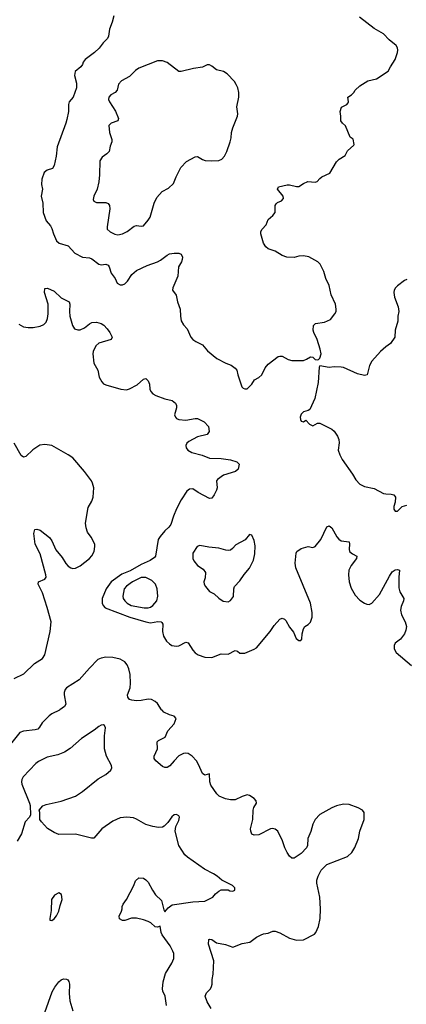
# Model space of a CAD drawing. Header units: inches. Extents: x 2057696 to 2160536, y 827480 to 1016834.
# Tile 279 of 422: x 2070877 to 2074165, y 957499 to 965870. Entities that reach past the tile are written whole.
import ezdxf

# ---------------------------------------------------------------- set-up
doc = ezdxf.new("R2010")
doc.units = ezdxf.units.IN
doc.header["$MEASUREMENT"] = 0
doc.layers.add('C0975', color=7, linetype='Continuous')
doc.layers.add('C0976', color=7, linetype='Continuous')

msp = doc.modelspace()

# ---------------------------------------------------------------- linework, layer by layer
at = {"layer": 'C0975', "color": 5}
for points, elevation in [([(2071214.4, 960000), (2071150, 959968.9), (2071126.9, 959953.1), (2071067.9, 959892.1), (2071045.7, 959854.3), (2071030, 959838), (2071008.1, 959831.9), (2070910, 959822.7), (2070877.1, 959810), (2070799.6, 959710)], 520), ([(2072504.7, 957464.7), (2072470, 957521.2), (2072454, 957570), (2072464.4, 957595.6), (2072499.3, 957630), (2072509.3, 957650), (2072514.5, 957670), (2072512.7, 957710), (2072523.2, 957756.8), (2072526.6, 957870), (2072482.7, 958010), (2072484, 958050), (2072490, 958054), (2072510, 958050.5), (2072550, 958020.7), (2072627.5, 958007.5), (2072690, 957984.7), (2072770, 958017.3), (2072832.5, 958027.5), (2072889.6, 958070.4), (2072930, 958090.8), (2072950, 958098.8), (2072990, 958104), (2073030, 958122), (2073050, 958122), (2073088.1, 958108.1), (2073170, 958063), (2073230, 958044), (2073290, 958047.7), (2073383.3, 958096.7), (2073395.1, 958110), (2073419.1, 958160.9), (2073431.5, 958230), (2073434.7, 958310), (2073429.7, 958409.7), (2073404.2, 958530), (2073404.4, 958555.6), (2073414, 958590), (2073439.4, 958640.6), (2073490, 958688.4), (2073663.5, 958756.5), (2073700.7, 958790), (2073726.9, 958833.1), (2073756.9, 958910), (2073770, 958971), (2073805.1, 959070), (2073805.1, 959130), (2073791.1, 959151.1), (2073754, 959170), (2073679.1, 959199.1), (2073630, 959201.1), (2073570, 959187.3), (2073530.5, 959170), (2073430, 959111.8), (2073390.3, 959070), (2073370.2, 959030), (2073352, 958968), (2073327.6, 958910), (2073324.6, 958850), (2073317, 958830), (2073270, 958780.7), (2073210, 958740.9), (2073190, 958740.9), (2073170, 958759.3), (2073150, 958789.5), (2073130.9, 958830.9), (2073112.1, 958890), (2073070.7, 958970.7), (2073050, 958988.2), (2073030, 958993.3), (2073009.3, 958990.7), (2072910, 958940.5), (2072870, 958936.2), (2072850, 958946.6), (2072841.6, 958970), (2072840.5, 958990), (2072858.9, 959070), (2072862, 959150), (2072867, 959173), (2072889.3, 959210), (2072889, 959230), (2072870, 959249), (2072830, 959274), (2072810, 959279), (2072770, 959266), (2072710, 959237), (2072670, 959237), (2072626, 959246), (2072573.2, 959270), (2072552.7, 959290), (2072502.5, 959362.5), (2072493.2, 959390), (2072490, 959458), (2072450, 959448.7), (2072430, 959462), (2072398.4, 959538.4), (2072380.5, 959570), (2072343.6, 959610), (2072310, 959632.1), (2072290, 959635.1), (2072270, 959631.6), (2072230, 959610.6), (2072189.2, 959570), (2072154.2, 959525.8), (2072130, 959511.9), (2072110, 959513), (2072090, 959522), (2072034.1, 959570), (2072020.8, 959590), (2072019.5, 959610), (2072049.8, 959670), (2072045.6, 959730), (2072058, 959742), (2072114.5, 959770), (2072135.8, 959824.2), (2072190, 959884.9), (2072207.3, 959930), (2072189.3, 959950), (2072150, 959960.8), (2072103.9, 959983.9), (2072087.1, 960000)], 520), ([(2072124.7, 957490), (2072114.7, 957570), (2072095.1, 957610), (2072091.3, 957630), (2072096.4, 957690), (2072117.5, 957762.5), (2072171.6, 957850), (2072187.6, 957890), (2072187.6, 957930), (2072179.6, 957950), (2072155.2, 957995.2), (2072089.6, 958090), (2072080.5, 958110), (2072070, 958164), (2072050, 958156.2), (2072030, 958158.7), (2071991.3, 958191.3), (2071970, 958202), (2071930, 958216.8), (2071870, 958231.2), (2071828.6, 958231.4), (2071770, 958212.7), (2071750, 958212.7), (2071726.8, 958226.8), (2071722.7, 958250), (2071742, 958290), (2071748.7, 958310), (2071749, 958330), (2071757.2, 958350), (2071785.2, 958390), (2071846, 958510), (2071861.2, 958550), (2071890, 958576), (2071930, 958570.8), (2071950, 958558.8), (2071970, 958538.8), (2072006, 958470), (2072032.7, 958430), (2072082, 958382), (2072101.6, 958301.6), (2072110, 958284.9), (2072140.7, 958319.3), (2072174.4, 958345.6), (2072350, 958372), (2072450, 958375.5), (2072518, 958410), (2072542, 958438), (2072570, 958462), (2072590, 958472), (2072650, 958474), (2072663.6, 958463.6), (2072690, 958462), (2072706, 958470), (2072706, 958490), (2072686, 958510), (2072594.6, 958554.6), (2072555.3, 958590), (2072524, 958610), (2072447.9, 958647.9), (2072302.7, 958750), (2072282, 958770), (2072229.6, 958849.6), (2072199, 958970), (2072204, 959010), (2072230, 959062), (2072234.5, 959090), (2072230, 959102), (2072210, 959113.2), (2072190, 959109), (2072170, 959093.2), (2072135.5, 959044.5), (2072106.2, 959013.8), (2072090, 959006.6), (2072056.1, 959003.9), (2072009.7, 959009.7), (2071950, 959027.8), (2071870, 959073.3), (2071843.3, 959083.3), (2071788.5, 959091.5), (2071730, 959085.1), (2071670, 959057), (2071574, 958990), (2071507.7, 958912.3), (2071487.9, 958912.1), (2071350, 958945.7), (2071210, 958943.7), (2071170, 958959.5), (2071114.5, 958994.5), (2071061.2, 959050), (2071048.7, 959070), (2071048, 959130), (2071042, 959150), (2071072.9, 959187.1), (2071102.5, 959197.5), (2071230, 959225.3), (2071350, 959270.2), (2071411.1, 959308.9), (2071543.3, 959416.7), (2071610, 959454), (2071651.5, 959490), (2071660.5, 959510), (2071658.7, 959530), (2071614, 959610), (2071598.9, 959670), (2071597.4, 959782.6), (2071605.2, 959850), (2071598, 959870), (2071590, 959874), (2071570, 959873.2), (2071550, 959862), (2071511.3, 959828.7), (2071401.1, 959758.9), (2071306.2, 959673.8), (2071257.8, 959642.3), (2071201, 959619), (2071110, 959601.1), (2071037.8, 959562.2), (2071014, 959546), (2070906.9, 959433.1), (2070894, 959410), (2070890.7, 959390), (2070894, 959370), (2070961, 959210), (2070966, 959190), (2070967.3, 959110), (2070961, 959090), (2070924, 959050), (2070892.5, 958947.5), (2070854.6, 958885.4)], 540), ([(2071091.6, 957430), (2071153.4, 957606.6), (2071175.3, 957644.7), (2071209.3, 957690), (2071230, 957706.8), (2071250, 957714.8), (2071274, 957714), (2071286.4, 957706.4), (2071293.7, 957693.7), (2071299.1, 957670), (2071297.6, 957590), (2071303.1, 957530), (2071330, 957444.7)], 540)]:
    msp.add_lwpolyline(points, dxfattribs=dict(at, elevation=elevation))
at = {"layer": 'C0975', "color": 5, "elevation": 560}
msp.add_lwpolyline([(2071210, 958446), (2071171.6, 958428.4), (2071146.8, 958390), (2071143.5, 958296.5), (2071132, 958230), (2071134, 958214), (2071150, 958212), (2071170, 958224.7), (2071190, 958252), (2071209, 958290), (2071220.2, 958339.8), (2071239, 958390), (2071232.9, 958432.9)], close=True, dxfattribs=at)
at = {"layer": 'C0976', "color": 5}
for points, elevation in [([(2071676.2, 965903.8), (2071663.8, 965850), (2071641.6, 965790), (2071632.7, 965730), (2071624, 965710), (2071587.1, 965672.9), (2071552.5, 965627.5), (2071514, 965590), (2071434.8, 965530), (2071416, 965510), (2071411, 965490), (2071396, 965470), (2071348, 965430), (2071343.8, 965396.2), (2071359.5, 965330), (2071361.1, 965290), (2071330.3, 965209.7), (2071298, 965170), (2071290.4, 965150), (2071292.4, 965090), (2071278.7, 965021.3), (2071270.5, 964990), (2071194, 964790), (2071187.7, 964710), (2071170.7, 964630), (2071154.6, 964605.4), (2071110, 964589.2), (2071086, 964570), (2071065.2, 964514.8), (2071062, 964470), (2071070.7, 964430), (2071060.7, 964370), (2071072.7, 964310), (2071076.3, 964230), (2071100.5, 964160.5), (2071137.7, 964117.7), (2071150, 964096), (2071163.8, 964050), (2071190, 963991), (2071211.3, 963970), (2071290, 963946), (2071344.9, 963884.9), (2071410, 963852), (2071470, 963844.9), (2071490, 963837.7), (2071550, 963791.8), (2071570, 963787), (2071610, 963790.2), (2071630, 963781.6), (2071638.7, 963770), (2071654.6, 963714.6), (2071690, 963670.7), (2071705.5, 963630), (2071730, 963616.4), (2071750, 963615.3), (2071770, 963623.1), (2071793, 963647), (2071830, 963702.4), (2071870, 963736.5), (2071961.2, 963778.8), (2072048.7, 963811.3), (2072074.5, 963825.5), (2072130, 963868), (2072150, 963878), (2072190, 963883.8), (2072230, 963883.8), (2072250, 963876.3), (2072261.3, 963850), (2072259.5, 963830), (2072252.4, 963810), (2072226.7, 963770), (2072220.3, 963690), (2072179.1, 963590), (2072177.3, 963570), (2072208, 963528), (2072218.4, 963470), (2072242.4, 963410), (2072243.8, 963350), (2072250.6, 963310), (2072270, 963276), (2072301.1, 963241.1), (2072331, 963170), (2072350, 963151), (2072373.7, 963133.7), (2072430, 963106), (2072475.2, 963055.2), (2072554, 962990), (2072630, 962950.5), (2072674.2, 962934.2), (2072710, 962906), (2072722.8, 962890), (2072731, 962850), (2072766, 962750), (2072776.9, 962736.9), (2072790, 962731.3), (2072810, 962731.3), (2072850, 962771.3), (2072873.2, 962806.8), (2072910, 962826.8), (2072937.2, 962850), (2072963.7, 962910), (2072990, 962940.7), (2073074.8, 963005.2), (2073089.5, 963010.5), (2073110, 963010.5), (2073160.3, 962980.2), (2073190, 962972.2), (2073290, 962973), (2073317, 962983), (2073350, 963004.7), (2073370, 963001), (2073390, 962981), (2073410, 962978), (2073418, 962982), (2073430, 962992), (2073439.3, 963030), (2073432.7, 963070), (2073407.6, 963150), (2073377, 963210), (2073372.3, 963230), (2073374, 963270), (2073392.9, 963287.1), (2073470, 963297.3), (2073518.9, 963321.1), (2073558, 963370), (2073567, 963390), (2073569.5, 963410), (2073561.6, 963450), (2073525.1, 963530), (2073507.8, 963610), (2073481.6, 963670), (2073463.5, 963730), (2073431.1, 963790), (2073413.3, 963810), (2073334.6, 963854.6), (2073290, 963861.1), (2073250, 963858), (2073210, 963848), (2073148, 963850), (2073110, 963864.5), (2073050, 963900.9), (2072990, 963922.7), (2072970, 963939), (2072949, 963970), (2072928.7, 964050), (2072928.7, 964070), (2072938, 964090), (2072973.6, 964126.4), (2072990, 964172), (2073030, 964204.7), (2073049, 964230), (2073049, 964290), (2073056.5, 964303.5), (2073070, 964316), (2073102, 964330), (2073119, 964350), (2073117.2, 964370), (2073069, 964430), (2073078, 964450), (2073150, 964466.4), (2073170, 964466.4), (2073230, 964450.5), (2073249.4, 964450.6), (2073290, 964477.3), (2073327.2, 964492.8), (2073390, 964487.7), (2073406.3, 964493.7), (2073430, 964521), (2073446.8, 964533.2), (2073515.1, 964564.9), (2073570, 964662), (2073594.6, 964685.4), (2073644.7, 964715.3), (2073665.6, 964754.4), (2073718, 964802), (2073722, 964810), (2073713.6, 964853.6), (2073688, 964870), (2073646.3, 964966.3), (2073622, 964990), (2073609, 965010), (2073608.9, 965048.9), (2073602, 965090), (2073614, 965126), (2073658, 965150), (2073670, 965162), (2073674, 965170), (2073668, 965210), (2073698, 965230), (2073718, 965250), (2073728.7, 965270), (2073770, 965306), (2073838, 965350), (2073910, 965367.3), (2074009.2, 965430.8), (2074029, 965470), (2074069.4, 965530), (2074089.2, 965590), (2074093.2, 965610), (2074089.3, 965630), (2074077, 965650), (2074018.3, 965698.3), (2073971.8, 965750), (2073890, 965796.2), (2073765.2, 965890)], 540), ([(2070870, 963280.6), (2070910, 963257.4), (2070950, 963251.8), (2070990, 963253.5), (2071050, 963263.5), (2071081.6, 963278.4), (2071101, 963299), (2071113.3, 963330), (2071119.8, 963370), (2071120.2, 963450), (2071087.8, 963550), (2071090, 963584.7), (2071112.7, 963587.3), (2071170, 963562), (2071230, 963504.4), (2071297.3, 963470), (2071304.4, 963450), (2071299.5, 963390), (2071303.1, 963350), (2071324.4, 963270), (2071342.9, 963242.9), (2071370, 963232.2), (2071390, 963233.4), (2071426.6, 963250), (2071470, 963284.9), (2071490, 963295.3), (2071530, 963299.3), (2071570, 963287.7), (2071592.3, 963272.3), (2071622, 963242), (2071642.8, 963210), (2071662, 963170), (2071654, 963150), (2071550, 963118.7), (2071524.1, 963095.9), (2071500.3, 963050), (2071497.3, 963030), (2071507.2, 962950), (2071542.6, 962890), (2071553.8, 962830), (2071574, 962790), (2071590, 962775.3), (2071610, 962766.5), (2071736, 962730), (2071784.5, 962724.5), (2071810, 962730.2), (2071875.3, 962764.7), (2071930, 962814.4), (2071950, 962819.1), (2071970, 962798.8), (2071979.5, 962770), (2071982.6, 962730), (2071991.7, 962710), (2072008.8, 962690), (2072035.2, 962675.2), (2072110, 962646.4), (2072172.6, 962632.6), (2072201.1, 962610), (2072209, 962590), (2072210.4, 962570), (2072193.7, 962510), (2072200.4, 962490), (2072210, 962480.4), (2072230.3, 962470.3), (2072290, 962464.9), (2072370, 962480.7), (2072390, 962478.8), (2072446, 962450), (2072481, 962410), (2072486.8, 962370), (2072470, 962344), (2072390, 962322.7), (2072315.2, 962284.8), (2072298.8, 962270), (2072290.6, 962250), (2072293, 962230), (2072308, 962210), (2072340.7, 962190), (2072428.1, 962168.1), (2072490, 962143.1), (2072590, 962139.1), (2072668.5, 962128.5), (2072722, 962110), (2072742, 962090), (2072734.8, 962050), (2072711, 962030), (2072610, 961997.4), (2072558, 961962), (2072550.4, 961950), (2072555.8, 961890), (2072550.4, 961870), (2072531.8, 961830), (2072510, 961802.9), (2072490, 961798.4), (2072395.1, 961850), (2072350, 961880.9), (2072320.5, 961879.5), (2072297.1, 961862.9), (2072250, 961789.4), (2072210, 961712.7), (2072183.5, 961650), (2072162, 961578), (2072145.2, 961554.8), (2072110, 961524.4), (2072070, 961475.6), (2072054.7, 961450), (2072030.3, 961310), (2072022.7, 961297.3), (2071987.7, 961272.3), (2071910, 961239.1), (2071815.6, 961184.4), (2071745, 961155), (2071655.1, 961090), (2071611.3, 961030), (2071578.4, 960950), (2071577.1, 960910), (2071585.6, 960890), (2071602.4, 960870), (2071814.7, 960790), (2071950, 960749.6), (2071990, 960743.7), (2072052.3, 960752.3), (2072078.8, 960750), (2072086, 960746), (2072094.6, 960730), (2072091.3, 960670), (2072098.5, 960630), (2072125.9, 960585.9), (2072150, 960562.6), (2072170, 960549), (2072210, 960543.2), (2072230, 960547.9), (2072290, 960577.4), (2072310, 960572.2), (2072349, 960510), (2072370, 960487.6), (2072394.9, 960470), (2072450, 960450.2), (2072510, 960448.2), (2072590, 960478.7), (2072650, 960475.8), (2072710, 960507.7), (2072730, 960502.8), (2072750, 960485.5), (2072790, 960484.9), (2072870, 960517.1), (2072890, 960530.7), (2073005.6, 960670), (2073039.7, 960720.3), (2073090, 960774), (2073110, 960782.8), (2073130, 960774), (2073141.1, 960761.1), (2073170, 960706), (2073204.4, 960664.4), (2073227.7, 960610), (2073250, 960591), (2073268.7, 960591.3), (2073276.5, 960603.5), (2073279.3, 960650), (2073289.3, 960690.7), (2073302, 960710), (2073330, 960726.8), (2073350, 960746.8), (2073364.2, 960790), (2073364.7, 960830), (2073351.1, 960910), (2073226.2, 961210), (2073219.1, 961250), (2073226.7, 961333.3), (2073232.7, 961350), (2073270, 961375.5), (2073330, 961390.8), (2073370, 961382.8), (2073390, 961391), (2073437, 961450), (2073490, 961558), (2073510, 961566), (2073530, 961550.8), (2073573.3, 961473.3), (2073590, 961452.4), (2073610, 961439.5), (2073678, 961430), (2073682, 961410), (2073677.3, 961370), (2073682.8, 961350), (2073706, 961330), (2073742.8, 961310), (2073742, 961290), (2073695.3, 961230), (2073676.5, 961190), (2073671.6, 961150), (2073679.1, 961090), (2073696.2, 961036.2), (2073730, 960977.3), (2073770, 960936.3), (2073810, 960910.7), (2073830, 960900.7), (2073850, 960898.8), (2073871.7, 960908.3), (2073937.8, 960982.2), (2074021.1, 961138.9), (2074045.2, 961174.8), (2074070, 961194), (2074090, 961197.1), (2074106, 961190), (2074100.3, 961130), (2074101, 961041), (2074110, 961007.3), (2074142.4, 960950), (2074139.5, 960930), (2074120.2, 960879.8), (2074116.5, 960850), (2074123.6, 960810), (2074155.8, 960750), (2074165.3, 960710), (2074161.1, 960678.9), (2074150.3, 960649.7), (2074116.2, 960603.8), (2074070.8, 960570), (2074062, 960550), (2074061.4, 960521.4), (2074078.8, 960490), (2074210, 960380.5)], 520), ([(2074170, 963662.3), (2074148.4, 963651.6), (2074090, 963608.2), (2074071.8, 963590), (2074062, 963570), (2074058.5, 963550), (2074063.6, 963510), (2074094.6, 963430), (2074101.6, 963390), (2074092.7, 963350), (2074092.1, 963307.9), (2074070.4, 963230), (2074066, 963170), (2074030, 963116), (2073990, 963089.3), (2073946, 963050), (2073872.5, 962967.5), (2073850.6, 962930), (2073830.8, 962850), (2073810, 962844.5), (2073750, 962858), (2073630, 962911.8), (2073610, 962916.2), (2073550, 962918), (2073510, 962914), (2073430, 962928), (2073424.5, 962915.5), (2073415.1, 962784.9), (2073386.7, 962650), (2073342.8, 962557.2), (2073330, 962548), (2073290, 962536), (2073270, 962517.2), (2073263, 962490), (2073264.9, 962470), (2073270, 962458), (2073290, 962451.3), (2073310, 962464.7), (2073342, 962430), (2073370, 962418), (2073410, 962441), (2073430, 962438.8), (2073531.3, 962390), (2073550, 962371.3), (2073578.8, 962330), (2073590, 962302), (2073592.4, 962272.4), (2073586.4, 962210), (2073598, 962170), (2073619.1, 962130), (2073707.6, 962007.6), (2073736.7, 961956.7), (2073770, 961920.7), (2073810, 961900.7), (2073890, 961884.2), (2073970, 961843.1), (2073990, 961837.6), (2074037.1, 961837.1), (2074058, 961830), (2074074, 961810), (2074070.9, 961769.1), (2074058, 961730), (2074058, 961710), (2074070, 961692), (2074090, 961692), (2074129, 961731), (2074170, 961741.6)], 540), ([(2070830, 960270.4), (2070912.1, 960307.9), (2071002.8, 960397.2), (2071070, 960440.4), (2071089.8, 960470.2), (2071137.1, 960670), (2071143.1, 960750), (2071110, 960874), (2071070, 960997.2), (2071033.6, 961070), (2071038, 961090), (2071090, 961113.4), (2071100.5, 961130), (2071100.4, 961150), (2071051.9, 961330), (2071008, 961412), (2070997, 961503), (2071004.8, 961535.2), (2071022, 961538), (2071050, 961530.3), (2071130, 961468.2), (2071150, 961440.7), (2071182.7, 961362.7), (2071238, 961298), (2071270, 961246), (2071290, 961224.4), (2071311, 961210), (2071330, 961204.2), (2071350, 961206), (2071390, 961226.5), (2071470.8, 961290), (2071490, 961311.8), (2071509.8, 961350), (2071517.1, 961390), (2071514.8, 961410), (2071484.6, 961470), (2071452.9, 961512.9), (2071441.2, 961550), (2071435.8, 961590), (2071458, 961722), (2071490, 961775.3), (2071501.1, 961810), (2071506.5, 961890), (2071496.7, 961930), (2071486.8, 961950), (2071427.1, 962030), (2071330, 962144.2), (2071290, 962171.5), (2071150, 962248.9), (2071090, 962258.9), (2071048.1, 962251.9), (2070987.1, 962212.9), (2070930, 962157.6), (2070910, 962151.8), (2070890, 962163.7), (2070830.8, 962270.8)], 520), ([(2072087.1, 960000), (2072083.5, 960003.5), (2072050, 960055.6), (2072030, 960072.9), (2071996.9, 960090), (2071970, 960094.4), (2071910, 960081.7), (2071870, 960079), (2071830, 960084), (2071810, 960091.8), (2071795.4, 960110), (2071794, 960130), (2071815, 960190), (2071820.2, 960230), (2071815.8, 960304.2), (2071805.7, 960350), (2071790, 960385.4), (2071770, 960411.7), (2071730, 960432.8), (2071670, 960447.7), (2071610, 960449.8), (2071570, 960442.8), (2071542.6, 960430), (2071470, 960356.9), (2071382.4, 960257.6), (2071274.9, 960190), (2071263.2, 960176.8), (2071255.3, 960150), (2071255.3, 960130), (2071268.2, 960050), (2071259.1, 960030), (2071218.2, 960001.8), (2071214.4, 960000)], 520)]:
    msp.add_lwpolyline(points, dxfattribs=dict(at, elevation=elevation))
for points, elevation in [([(2072050, 965520.9), (2071890, 965457), (2071862, 965438), (2071810, 965387.6), (2071743.8, 965350), (2071718, 965322), (2071705.7, 965270), (2071689.2, 965250.8), (2071650.4, 965230), (2071635.6, 965210), (2071632.6, 965190), (2071639.6, 965170), (2071692.5, 965092.5), (2071717.6, 965030), (2071710.9, 965009.1), (2071655.5, 964990), (2071634.6, 964970), (2071640.2, 964910), (2071660.3, 964850), (2071660.4, 964830), (2071644.8, 964795.2), (2071638, 964750), (2071617.6, 964730), (2071577.7, 964702.3), (2071559.1, 964670), (2071556.2, 964550), (2071549.2, 964490.8), (2071534.3, 964430), (2071506, 964370), (2071501.1, 964341.1), (2071506.4, 964326.4), (2071530, 964316.3), (2071610, 964316.4), (2071630, 964307.7), (2071640.3, 964290), (2071642.9, 964262.9), (2071620.4, 964110), (2071622, 964090), (2071646.2, 964066.2), (2071686.4, 964046.4), (2071710, 964041.6), (2071750, 964048.5), (2071791.8, 964068.2), (2071850, 964114.4), (2071870, 964119.3), (2071910, 964113.4), (2071930, 964117.3), (2071970, 964164.4), (2071985.4, 964190), (2072019.7, 964310), (2072042.7, 964357.3), (2072089.2, 964410), (2072141.5, 964438.5), (2072183.5, 964476.5), (2072206.9, 964533.1), (2072247.8, 964612.2), (2072294.8, 964665.2), (2072370, 964704.7), (2072390, 964706), (2072430, 964680.7), (2072453.2, 964673.2), (2072508.9, 964668.9), (2072570, 964672.7), (2072596.4, 964683.6), (2072618.4, 964710), (2072638.7, 964750), (2072666, 964830), (2072674.7, 964865.3), (2072678.7, 964910), (2072689.7, 964950), (2072729.5, 965050), (2072732, 965070), (2072722.9, 965130), (2072739.5, 965210), (2072739.5, 965250), (2072732.3, 965290), (2072718.9, 965318.9), (2072703.7, 965343.7), (2072642, 965410), (2072609.3, 965429.3), (2072550, 965442.7), (2072510, 965476), (2072490, 965486), (2072470, 965486), (2072430, 965465.1), (2072355.5, 965455.5), (2072250, 965429.5), (2072230, 965429.4), (2072130, 965505.2), (2072090, 965519.3)], 560), ([(2072830, 961494), (2072793.4, 961446.6), (2072714.2, 961405.8), (2072686.6, 961373.4), (2072670, 961360.9), (2072650, 961356.2), (2072630, 961358.9), (2072570, 961375.8), (2072484.5, 961384.5), (2072410, 961399.5), (2072386.8, 961390), (2072350, 961335.3), (2072348.7, 961290), (2072356.4, 961270), (2072390, 961230.5), (2072437.3, 961197.3), (2072456.3, 961170), (2072455.3, 961124.7), (2072442.8, 961090), (2072446, 961070), (2072456, 961050), (2072491, 961010), (2072530, 960988), (2072570, 960950.7), (2072606.2, 960926.2), (2072650, 960920.7), (2072670, 960931), (2072693.6, 960966.4), (2072698.4, 961030), (2072704.5, 961050), (2072750, 961098.8), (2072786.2, 961153.8), (2072831.9, 961208.1), (2072864.7, 961275.3), (2072877.6, 961330), (2072878.2, 961398.2), (2072870, 961442), (2072850, 961488.7)], 540), ([(2071950, 961127), (2071910, 961126.6), (2071834.9, 961090), (2071785, 961055), (2071766.5, 961030), (2071752.8, 960970), (2071757.8, 960950), (2071770.3, 960930), (2071791.7, 960910), (2071824.4, 960890), (2071936, 960870), (2071970, 960869.5), (2071990, 960875.5), (2072010, 960888.5), (2072043.2, 960930), (2072050.6, 960970), (2072044.6, 961030), (2072030.9, 961070), (2072001.7, 961101.7)], 540)]:
    msp.add_lwpolyline(points, close=True, dxfattribs=dict(at, elevation=elevation))

doc.saveas('drawing.dxf')
